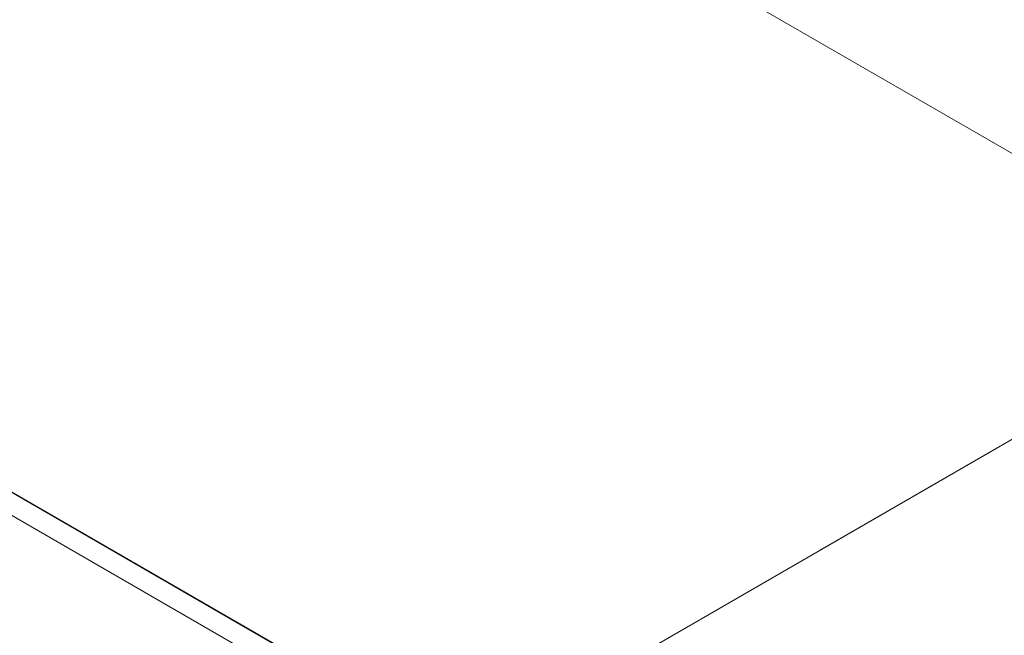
# Model space of a CAD drawing. Header units: millimetres. Extents: x 2 to 902, y -447 to 199.
# Tile 386 of 656: x 105.51 to 107.23, y 60.4 to 61.48. Entities that reach past the tile are written whole.
import ezdxf

# ---------------------------------------------------------------- set-up
doc = ezdxf.new("R2010")
doc.units = ezdxf.units.MM
doc.header["$MEASUREMENT"] = 0
doc.linetypes.add('NULL', pattern=[0])
for name, color, linetype, lineweight in [('AF-Textos conduto', 7, 'Continuous', 9), ('IFC-Laje-Contorno', 134, 'Continuous', 5), ('IFC-Parede padrão-Contorno', 44, 'Continuous', 5), ('IFC-Viga-Contorno', 66, 'Continuous', 5)]:
    doc.layers.add(name, color=color, linetype=linetype, lineweight=lineweight)
doc.styles.add('Arial', font='arial.ttf')

msp = doc.modelspace()

# ---------------------------------------------------------------- linework, layer by layer
at = {"layer": 'IFC-Laje-Contorno', "color": 7, "lineweight": 5}
msp.add_line((111.0108, 57.4682), (100.9303, 63.2882), dxfattribs=at)
at = {"layer": 'IFC-Parede padrão-Contorno', "color": 7, "lineweight": 5}
for p, q in [((108.2136, 59.0422), (100.9506, 63.2355)), ((108.2272, 59.0744), (103.7348, 61.668)), ((106.9052, 60.5518), (108.0187, 61.1947)), ((106.2867, 60.1947), (107.4002, 60.8376))]:
    msp.add_line(p, q, dxfattribs=at)
at = {"layer": 'IFC-Viga-Contorno', "color": 7, "lineweight": 5}
msp.add_line((111.8761, 58.5677), (101.1769, 64.7448), dxfattribs=at)

# ---------------------------------------------------------------- texts
at = {"layer": 'AF-Textos conduto', "linetype": 'NULL', "insert": (107.4566, 61.2398), "char_height": 0.2, "width": 0.962805, "attachment_point": 8, "rotation": 90.0002, "line_spacing_factor": 0.6, "style": 'Arial'}
msp.add_mtext('ø25', dxfattribs=at)

doc.saveas('drawing.dxf')
